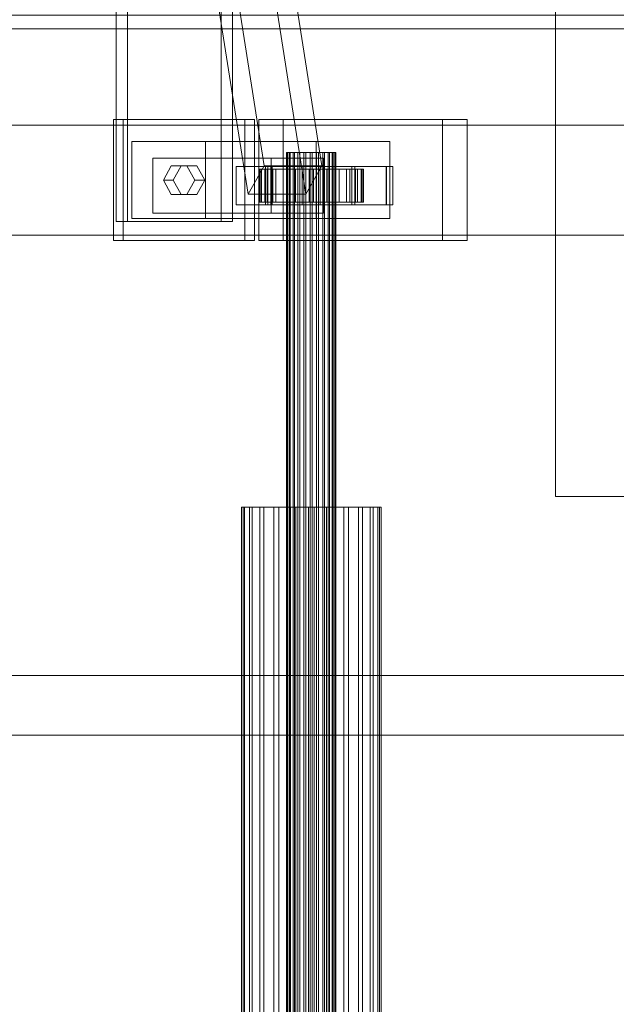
# Model space of a CAD drawing. Header units: millimetres. Extents: x -4395 to 65662, y -65530 to 6847.
# Tile 662 of 1034: x 23530 to 23747, y -17870 to -17512. Entities that reach past the tile are written whole.
import ezdxf

# ---------------------------------------------------------------- set-up
doc = ezdxf.new("R2010")
doc.units = ezdxf.units.MM
for name, color, linetype, lineweight in [('COTAS_O', 1, 'Continuous', 0), ('superior_briquetadora', 7, 'Continuous', 0), ('superior_C02', 7, 'Continuous', 0)]:
    doc.layers.add(name, color=color, linetype=linetype, lineweight=lineweight)
doc.dimstyles.new('R19_100', dxfattribs={"dimtxt": 250, "dimasz": 150, "dimexe": 150, "dimexo": 80, "dimgap": 100, "dimtad": 1, "dimtih": 1, "dimtoh": 1, "dimdsep": 46, "dimcen": 0.09, "dimadec": 0, "dimazin": 0, "dimtfac": 1, "dimtdec": 4, "dimtofl": 0, "dimtmove": 0, "dimatfit": 3, "dimfxl": 1, "dimtolj": 1, "dimtzin": 0, "dimarcsym": 0})

# ---------------------------------------------------------------- blocks, each defined once
blk = doc.blocks.new('DIM_R33_39')
at = {"layer": 'COTAS_O'}
for p, q in [((23050.07, -17510), (23005.07, -17660)), ((23750.07, -17510), (23050.07, -17510)), ((23050.07, -19480), (23050.07, -17510)), ((23050.07, -17510), (23095.07, -17660)), ((23050.07, -19480), (23005.07, -19330)), ((23050.07, -19480), (23095.07, -19330)), ((23750.07, -19480), (23050.07, -19480))]:
    blk.add_line(p, q, dxfattribs=at)
blk.add_text('1970 O', height=250, rotation=90, dxfattribs=at).set_placement((22950.07, -18495))

msp = doc.modelspace()

# ---------------------------------------------------------------- linework, layer by layer
at = {"layer": 'superior_briquetadora'}
for q in [(23725.067, -17485), (23925.067, -17685)]:
    msp.add_line((23725.067, -17685), q, dxfattribs=at)
at = {"layer": 'superior_C02'}
for p, q in [((23565.311, -17240), (23565.311, -17585)), ((23569.484, -17585), (23569.484, -17240)), ((23603.493, -17585), (23603.493, -17240)), ((23607.666, -17240), (23607.666, -17585)), ((23619.125, -17564.864), (23579.782, -17314.864)), ((23640.125, -17564.864), (23600.782, -17314.864)), ((23573.984, -17325.136), (23613.326, -17575.136)), ((23634.326, -17575.136), (23594.984, -17325.136)), ((23496.108, -17515), (24221.566, -17515)), ((24224.547, -17515), (23499.089, -17515)), ((23921.126, -17550), (22775.666, -17550)), ((22787.589, -17550), (23933.048, -17550)), ((23976.266, -17550), (22830.806, -17550)), ((22845.709, -17550), (23991.168, -17550)), ((23612.082, -17548), (23564.354, -17548)), ((23564.354, -17548), (23564.354, -17592)), ((23567.931, -17548), (23564.354, -17548)), ((23567.931, -17592), (23567.931, -17548)), ((23567.931, -17548), (23615.658, -17548)), ((23612.082, -17592), (23612.082, -17548)), ((23612.082, -17548), (23615.658, -17548)), ((23615.658, -17548), (23615.658, -17592)), ((23683.979, -17548), (23617.161, -17548)), ((23617.161, -17548), (23617.161, -17592)), ((23626.102, -17548), (23617.161, -17548)), ((23626.102, -17592), (23626.102, -17548)), ((23626.102, -17548), (23692.921, -17548)), ((23683.979, -17592), (23683.979, -17548)), ((23683.979, -17548), (23692.921, -17548)), ((23692.921, -17548), (23692.921, -17592)), ((23597.766, -17556), (23571.039, -17556)), ((23571.039, -17556), (23571.039, -17584)), ((23638.1, -17556), (23571.039, -17556)), ((23597.766, -17584), (23597.766, -17556)), ((23597.766, -17556), (23664.828, -17556)), ((23638.1, -17584), (23638.1, -17556)), ((23638.1, -17556), (23664.828, -17556)), ((23664.828, -17556), (23664.828, -17584)), ((23627.483, -17560), (23627.272, -17560)), ((23627.272, -17560), (23627.673, -17560)), ((23627.272, -18440), (23627.272, -17560)), ((23628.293, -17560), (23627.483, -17560)), ((23627.483, -18440), (23627.483, -17560)), ((23627.673, -17560), (23628.66, -17560)), ((23627.673, -18440), (23627.673, -17560)), ((23629.646, -17560), (23628.293, -17560)), ((23628.293, -18440), (23628.293, -17560)), ((23628.66, -17560), (23630.165, -17560)), ((23628.66, -18440), (23628.66, -17560)), ((23631.45, -17560), (23629.646, -17560)), ((23629.646, -18440), (23629.646, -17560)), ((23630.165, -17560), (23632.086, -17560)), ((23630.165, -18440), (23630.165, -17560)), ((23633.582, -17560), (23631.45, -17560)), ((23631.45, -18440), (23631.45, -17560)), ((23632.086, -17560), (23634.292, -17560)), ((23632.086, -18440), (23632.086, -17560)), ((23635.897, -17560), (23633.582, -17560)), ((23633.582, -18440), (23633.582, -17560)), ((23634.292, -17560), (23636.632, -17560)), ((23634.292, -18440), (23634.292, -17560)), ((23638.237, -17560), (23635.897, -17560)), ((23635.897, -18440), (23635.897, -17560)), ((23636.632, -17560), (23638.947, -17560)), ((23636.632, -18440), (23636.632, -17560)), ((23640.442, -17560), (23638.237, -17560)), ((23638.237, -18440), (23638.237, -17560)), ((23638.947, -17560), (23641.079, -17560)), ((23638.947, -18440), (23638.947, -17560)), ((23642.363, -17560), (23640.442, -17560)), ((23640.442, -18440), (23640.442, -17560)), ((23641.079, -17560), (23642.883, -17560)), ((23641.079, -18440), (23641.079, -17560)), ((23643.868, -17560), (23642.363, -17560)), ((23642.363, -18440), (23642.363, -17560)), ((23642.883, -17560), (23644.236, -17560)), ((23642.883, -18440), (23642.883, -17560)), ((23644.855, -17560), (23643.868, -17560)), ((23643.868, -18440), (23643.868, -17560)), ((23644.236, -17560), (23645.045, -17560)), ((23644.236, -18440), (23644.236, -17560)), ((23645.257, -17560), (23644.855, -17560)), ((23644.855, -17560), (23644.855, -18440)), ((23645.045, -17560), (23645.257, -17560)), ((23645.045, -18440), (23645.045, -17560)), ((23645.257, -18440), (23645.257, -17560)), ((23597.764, -17562), (23578.673, -17562)), ((23578.673, -17562), (23578.673, -17582)), ((23621.652, -17562), (23578.673, -17562)), ((23597.764, -17582), (23597.764, -17562)), ((23597.764, -17562), (23640.743, -17562)), ((23621.652, -17582), (23621.652, -17562)), ((23621.652, -17562), (23640.743, -17562)), ((23640.743, -17562), (23640.743, -17582)), ((23582.491, -17570), (23585.354, -17564.804)), ((23585.354, -17564.804), (23591.082, -17564.804)), ((23588.931, -17564.804), (23585.354, -17564.804)), ((23588.931, -17564.804), (23586.067, -17570)), ((23594.658, -17564.804), (23588.931, -17564.804)), ((23591.082, -17564.804), (23593.945, -17570)), ((23594.658, -17564.804), (23591.082, -17564.804)), ((23597.522, -17570), (23594.658, -17564.804)), ((23620.46, -17565), (23609.005, -17565)), ((23609.005, -17565), (23609.005, -17579)), ((23621.523, -17565), (23609.005, -17565)), ((23613.326, -17575.136), (23619.125, -17564.864)), ((23617.726, -17566), (23617.28, -17566)), ((23617.28, -17566), (23627.272, -17566)), ((23617.28, -17578), (23617.28, -17566)), ((23617.28, -17566), (23618.128, -17566)), ((23619.435, -17566), (23617.726, -17566)), ((23617.726, -17566), (23627.483, -17566)), ((23617.726, -17578), (23617.726, -17566)), ((23618.128, -17566), (23627.673, -17566)), ((23618.128, -17578), (23618.128, -17566)), ((23618.128, -17566), (23620.211, -17566)), ((23619.125, -17564.864), (23640.125, -17564.864)), ((23622.292, -17566), (23619.435, -17566)), ((23619.435, -17566), (23628.293, -17566)), ((23619.435, -17578), (23619.435, -17566)), ((23663.584, -17565), (23619.674, -17565)), ((23619.674, -17565), (23619.674, -17579)), ((23622.059, -17565), (23619.674, -17565)), ((23620.211, -17566), (23628.66, -17566)), ((23620.211, -17578), (23620.211, -17566)), ((23620.211, -17566), (23623.389, -17566)), ((23620.46, -17579), (23620.46, -17565)), ((23620.46, -17565), (23632.978, -17565)), ((23621.523, -17579), (23621.523, -17565)), ((23621.523, -17565), (23632.978, -17565)), ((23622.059, -17579), (23622.059, -17565)), ((23622.059, -17565), (23665.968, -17565)), ((23626.1, -17566), (23622.292, -17566)), ((23622.292, -17566), (23629.646, -17566)), ((23622.292, -17578), (23622.292, -17566)), ((23623.389, -17566), (23630.165, -17566)), ((23623.389, -17578), (23623.389, -17566)), ((23623.389, -17566), (23627.444, -17566)), ((23630.601, -17566), (23626.1, -17566)), ((23626.1, -17566), (23631.45, -17566)), ((23626.1, -17578), (23626.1, -17566)), ((23627.272, -17566), (23627.483, -17566)), ((23627.272, -17566), (23627.272, -17578)), ((23627.673, -17566), (23627.272, -17566)), ((23627.444, -17566), (23632.086, -17566)), ((23627.444, -17578), (23627.444, -17566)), ((23627.444, -17566), (23632.1, -17566)), ((23627.483, -17566), (23628.293, -17566)), ((23627.483, -17566), (23627.483, -17578)), ((23627.673, -17566), (23627.673, -17578)), ((23628.66, -17566), (23627.673, -17566)), ((23628.293, -17566), (23629.646, -17566)), ((23628.293, -17566), (23628.293, -17578)), ((23628.66, -17566), (23628.66, -17578)), ((23630.165, -17566), (23628.66, -17566)), ((23629.646, -17566), (23631.45, -17566)), ((23629.646, -17566), (23629.646, -17578)), ((23630.165, -17566), (23630.165, -17578)), ((23632.086, -17566), (23630.165, -17566)), ((23635.488, -17566), (23630.601, -17566)), ((23630.601, -17566), (23633.582, -17566)), ((23630.601, -17578), (23630.601, -17566)), ((23631.45, -17566), (23633.582, -17566)), ((23631.45, -17566), (23631.45, -17578)), ((23632.086, -17566), (23632.086, -17578)), ((23634.292, -17566), (23632.086, -17566)), ((23632.1, -17566), (23634.292, -17566)), ((23632.1, -17578), (23632.1, -17566)), ((23632.1, -17566), (23637.04, -17566)), ((23632.978, -17565), (23632.978, -17579)), ((23633.582, -17566), (23635.897, -17566)), ((23633.582, -17566), (23633.582, -17578)), ((23634.292, -17566), (23634.292, -17578)), ((23636.632, -17566), (23634.292, -17566)), ((23640.125, -17564.864), (23634.326, -17575.136)), ((23640.428, -17566), (23635.488, -17566)), ((23635.488, -17566), (23635.897, -17566)), ((23635.488, -17578), (23635.488, -17566)), ((23635.897, -17566), (23638.237, -17566)), ((23635.897, -17566), (23635.897, -17578)), ((23637.04, -17566), (23636.632, -17566)), ((23636.632, -17566), (23636.632, -17578)), ((23638.947, -17566), (23636.632, -17566)), ((23637.04, -17578), (23637.04, -17566)), ((23637.04, -17566), (23641.927, -17566)), ((23640.428, -17566), (23638.237, -17566)), ((23638.237, -17566), (23640.442, -17566)), ((23638.237, -17566), (23638.237, -17578)), ((23641.927, -17566), (23638.947, -17566)), ((23638.947, -17566), (23638.947, -17578)), ((23641.079, -17566), (23638.947, -17566)), ((23651.005, -17565), (23639.551, -17565)), ((23639.551, -17565), (23639.551, -17579)), ((23652.069, -17565), (23639.551, -17565)), ((23645.084, -17566), (23640.428, -17566)), ((23640.428, -17578), (23640.428, -17566)), ((23645.084, -17566), (23640.442, -17566)), ((23640.442, -17566), (23642.363, -17566)), ((23640.442, -17566), (23640.442, -17578)), ((23646.428, -17566), (23641.079, -17566)), ((23641.079, -17566), (23641.079, -17578)), ((23642.883, -17566), (23641.079, -17566)), ((23641.927, -17578), (23641.927, -17566)), ((23641.927, -17566), (23646.428, -17566)), ((23649.139, -17566), (23642.363, -17566)), ((23642.363, -17566), (23643.868, -17566)), ((23642.363, -17566), (23642.363, -17578)), ((23650.237, -17566), (23642.883, -17566)), ((23642.883, -17566), (23642.883, -17578)), ((23644.236, -17566), (23642.883, -17566)), ((23652.317, -17566), (23643.868, -17566)), ((23643.868, -17566), (23644.855, -17566)), ((23643.868, -17566), (23643.868, -17578)), ((23653.093, -17566), (23644.236, -17566)), ((23644.236, -17566), (23644.236, -17578)), ((23645.045, -17566), (23644.236, -17566)), ((23644.855, -17566), (23654.401, -17566)), ((23644.855, -17578), (23644.855, -17566)), ((23644.855, -17566), (23645.257, -17566)), ((23654.802, -17566), (23645.045, -17566)), ((23645.045, -17566), (23645.045, -17578)), ((23645.257, -17566), (23645.045, -17566)), ((23649.139, -17566), (23645.084, -17566)), ((23645.084, -17578), (23645.084, -17566)), ((23655.248, -17566), (23645.257, -17566)), ((23645.257, -17566), (23645.257, -17578)), ((23646.428, -17578), (23646.428, -17566)), ((23646.428, -17566), (23650.237, -17566)), ((23652.317, -17566), (23649.139, -17566)), ((23649.139, -17578), (23649.139, -17566)), ((23650.237, -17578), (23650.237, -17566)), ((23650.237, -17566), (23653.093, -17566)), ((23651.005, -17579), (23651.005, -17565)), ((23651.005, -17565), (23663.523, -17565)), ((23652.069, -17579), (23652.069, -17565)), ((23652.069, -17565), (23663.523, -17565)), ((23654.401, -17566), (23652.317, -17566)), ((23652.317, -17578), (23652.317, -17566)), ((23653.093, -17578), (23653.093, -17566)), ((23653.093, -17566), (23654.802, -17566)), ((23654.401, -17566), (23654.401, -17578)), ((23655.248, -17566), (23654.401, -17566)), ((23654.802, -17578), (23654.802, -17566)), ((23654.802, -17566), (23655.248, -17566)), ((23655.248, -17578), (23655.248, -17566)), ((23663.523, -17565), (23663.523, -17579)), ((23663.584, -17579), (23663.584, -17565)), ((23663.584, -17565), (23665.968, -17565)), ((23665.968, -17565), (23665.968, -17579)), ((23585.354, -17575.196), (23582.491, -17570)), ((23582.491, -17570), (23586.067, -17570)), ((23586.067, -17570), (23588.931, -17575.196)), ((23593.945, -17570), (23591.082, -17575.196)), ((23597.522, -17570), (23593.945, -17570)), ((23594.658, -17575.196), (23597.522, -17570)), ((23591.082, -17575.196), (23585.354, -17575.196)), ((23588.931, -17575.196), (23585.354, -17575.196)), ((23588.931, -17575.196), (23594.658, -17575.196)), ((23594.658, -17575.196), (23591.082, -17575.196)), ((23634.326, -17575.136), (23613.326, -17575.136)), ((23627.272, -17578), (23617.28, -17578)), ((23617.28, -17578), (23617.726, -17578)), ((23618.128, -17578), (23617.28, -17578)), ((23627.483, -17578), (23617.726, -17578)), ((23617.726, -17578), (23619.435, -17578)), ((23627.673, -17578), (23618.128, -17578)), ((23620.211, -17578), (23618.128, -17578)), ((23628.293, -17578), (23619.435, -17578)), ((23619.435, -17578), (23622.292, -17578)), ((23628.66, -17578), (23620.211, -17578)), ((23623.389, -17578), (23620.211, -17578)), ((23629.646, -17578), (23622.292, -17578)), ((23622.292, -17578), (23626.1, -17578)), ((23630.165, -17578), (23623.389, -17578)), ((23627.444, -17578), (23623.389, -17578)), ((23631.45, -17578), (23626.1, -17578)), ((23626.1, -17578), (23630.601, -17578)), ((23627.483, -17578), (23627.272, -17578)), ((23627.272, -17578), (23627.673, -17578)), ((23632.086, -17578), (23627.444, -17578)), ((23632.1, -17578), (23627.444, -17578)), ((23628.293, -17578), (23627.483, -17578)), ((23627.673, -17578), (23628.66, -17578)), ((23629.646, -17578), (23628.293, -17578)), ((23628.66, -17578), (23630.165, -17578)), ((23631.45, -17578), (23629.646, -17578)), ((23630.165, -17578), (23632.086, -17578)), ((23633.582, -17578), (23630.601, -17578)), ((23630.601, -17578), (23635.488, -17578)), ((23633.582, -17578), (23631.45, -17578)), ((23632.086, -17578), (23634.292, -17578)), ((23634.292, -17578), (23632.1, -17578)), ((23637.04, -17578), (23632.1, -17578)), ((23635.897, -17578), (23633.582, -17578)), ((23634.292, -17578), (23636.632, -17578)), ((23635.897, -17578), (23635.488, -17578)), ((23635.488, -17578), (23640.428, -17578)), ((23638.237, -17578), (23635.897, -17578)), ((23636.632, -17578), (23637.04, -17578)), ((23636.632, -17578), (23638.947, -17578)), ((23641.927, -17578), (23637.04, -17578)), ((23640.442, -17578), (23638.237, -17578)), ((23638.237, -17578), (23640.428, -17578)), ((23638.947, -17578), (23641.927, -17578)), ((23638.947, -17578), (23641.079, -17578)), ((23640.428, -17578), (23645.084, -17578)), ((23642.363, -17578), (23640.442, -17578)), ((23640.442, -17578), (23645.084, -17578)), ((23641.079, -17578), (23646.428, -17578)), ((23641.079, -17578), (23642.883, -17578)), ((23646.428, -17578), (23641.927, -17578)), ((23643.868, -17578), (23642.363, -17578)), ((23642.363, -17578), (23649.139, -17578)), ((23642.883, -17578), (23650.237, -17578)), ((23642.883, -17578), (23644.236, -17578)), ((23644.855, -17578), (23643.868, -17578)), ((23643.868, -17578), (23652.317, -17578)), ((23644.236, -17578), (23653.093, -17578)), ((23644.236, -17578), (23645.045, -17578)), ((23654.401, -17578), (23644.855, -17578)), ((23645.257, -17578), (23644.855, -17578)), ((23645.045, -17578), (23654.802, -17578)), ((23645.045, -17578), (23645.257, -17578)), ((23645.084, -17578), (23649.139, -17578)), ((23645.257, -17578), (23655.248, -17578)), ((23650.237, -17578), (23646.428, -17578)), ((23649.139, -17578), (23652.317, -17578)), ((23653.093, -17578), (23650.237, -17578)), ((23652.317, -17578), (23654.401, -17578)), ((23654.802, -17578), (23653.093, -17578)), ((23654.401, -17578), (23655.248, -17578)), ((23655.248, -17578), (23654.802, -17578)), ((23578.673, -17582), (23597.764, -17582)), ((23578.673, -17582), (23621.652, -17582)), ((23640.743, -17582), (23597.764, -17582)), ((23609.005, -17579), (23620.46, -17579)), ((23609.005, -17579), (23621.523, -17579)), ((23619.674, -17579), (23663.584, -17579)), ((23619.674, -17579), (23622.059, -17579)), ((23632.978, -17579), (23620.46, -17579)), ((23632.978, -17579), (23621.523, -17579)), ((23640.743, -17582), (23621.652, -17582)), ((23665.968, -17579), (23622.059, -17579)), ((23639.551, -17579), (23651.005, -17579)), ((23639.551, -17579), (23652.069, -17579)), ((23663.523, -17579), (23651.005, -17579)), ((23663.523, -17579), (23652.069, -17579)), ((23665.968, -17579), (23663.584, -17579)), ((23565.311, -17585), (23603.493, -17585)), ((23565.311, -17585), (23569.484, -17585)), ((23607.666, -17585), (23569.484, -17585)), ((23571.039, -17584), (23597.766, -17584)), ((23571.039, -17584), (23638.1, -17584)), ((23664.828, -17584), (23597.766, -17584)), ((23607.666, -17585), (23603.493, -17585)), ((23664.828, -17584), (23638.1, -17584)), ((22775.666, -17590), (23921.126, -17590)), ((22787.589, -17590), (23933.048, -17590)), ((22830.806, -17590), (23976.266, -17590)), ((22845.709, -17590), (23991.168, -17590)), ((23564.354, -17592), (23612.082, -17592)), ((23564.354, -17592), (23567.931, -17592)), ((23615.658, -17592), (23567.931, -17592)), ((23615.658, -17592), (23612.082, -17592)), ((23617.161, -17592), (23683.979, -17592)), ((23617.161, -17592), (23626.102, -17592)), ((23692.921, -17592), (23626.102, -17592)), ((23692.921, -17592), (23683.979, -17592)), ((23611.482, -17688.85), (23610.885, -17688.85)), ((23610.885, -17688.85), (23612.019, -17688.85)), ((23610.885, -18311.15), (23610.885, -17688.85)), ((23613.767, -17688.85), (23611.482, -17688.85)), ((23611.482, -18311.15), (23611.482, -17688.85)), ((23612.019, -17688.85), (23614.804, -17688.85)), ((23612.019, -18311.15), (23612.019, -17688.85)), ((23617.585, -17688.85), (23613.767, -17688.85)), ((23613.767, -18311.15), (23613.767, -17688.85)), ((23614.804, -17688.85), (23619.052, -17688.85)), ((23614.804, -18311.15), (23614.804, -17688.85)), ((23622.676, -17688.85), (23617.585, -17688.85)), ((23617.585, -18311.15), (23617.585, -17688.85)), ((23619.052, -17688.85), (23624.473, -17688.85)), ((23619.052, -18311.15), (23619.052, -17688.85)), ((23628.694, -17688.85), (23622.676, -17688.85)), ((23622.676, -18311.15), (23622.676, -17688.85)), ((23624.473, -17688.85), (23630.698, -17688.85)), ((23624.473, -18311.15), (23624.473, -17688.85)), ((23635.227, -17688.85), (23628.694, -17688.85)), ((23628.694, -18311.15), (23628.694, -17688.85)), ((23630.698, -17688.85), (23637.301, -17688.85)), ((23630.698, -18311.15), (23630.698, -17688.85)), ((23641.831, -17688.85), (23635.227, -17688.85)), ((23635.227, -18311.15), (23635.227, -17688.85)), ((23637.301, -17688.85), (23643.835, -17688.85)), ((23637.301, -18311.15), (23637.301, -17688.85)), ((23648.055, -17688.85), (23641.831, -17688.85)), ((23641.831, -18311.15), (23641.831, -17688.85)), ((23643.835, -17688.85), (23649.852, -17688.85)), ((23643.835, -18311.15), (23643.835, -17688.85)), ((23653.476, -17688.85), (23648.055, -17688.85)), ((23648.055, -18311.15), (23648.055, -17688.85)), ((23649.852, -17688.85), (23654.943, -17688.85)), ((23649.852, -18311.15), (23649.852, -17688.85)), ((23657.724, -17688.85), (23653.476, -17688.85)), ((23653.476, -18311.15), (23653.476, -17688.85)), ((23654.943, -17688.85), (23658.761, -17688.85)), ((23654.943, -18311.15), (23654.943, -17688.85)), ((23660.51, -17688.85), (23657.724, -17688.85)), ((23657.724, -18311.15), (23657.724, -17688.85)), ((23658.761, -17688.85), (23661.047, -17688.85)), ((23658.761, -18311.15), (23658.761, -17688.85)), ((23661.643, -17688.85), (23660.51, -17688.85)), ((23660.51, -17688.85), (23660.51, -18311.15)), ((23661.047, -17688.85), (23661.643, -17688.85)), ((23661.047, -18311.15), (23661.047, -17688.85)), ((23661.643, -18311.15), (23661.643, -17688.85)), ((15575.415, -17750), (24634.01, -17750)), ((24635.508, -17750), (15576.913, -17750)), ((23401.145, -17771.702), (23830.921, -17771.702)), ((23832.7, -17771.702), (23402.923, -17771.702))]:
    msp.add_line(p, q, dxfattribs=at)

# ---------------------------------------------------------------- dimensions: what is measured, and where the dimension line sits
at = {"layer": 'COTAS_O'}
dim = msp.add_aligned_dim(p1=(23750.067, -19480), p2=(23750.067, -17510), distance=700, text='<> O', dimstyle='R19_100', dxfattribs=at)
dim.commit()
dim.dimension.update_dxf_attribs({"geometry": 'DIM_R33_39', "text_midpoint": (23050.067, -18495)})

doc.saveas('drawing.dxf')
